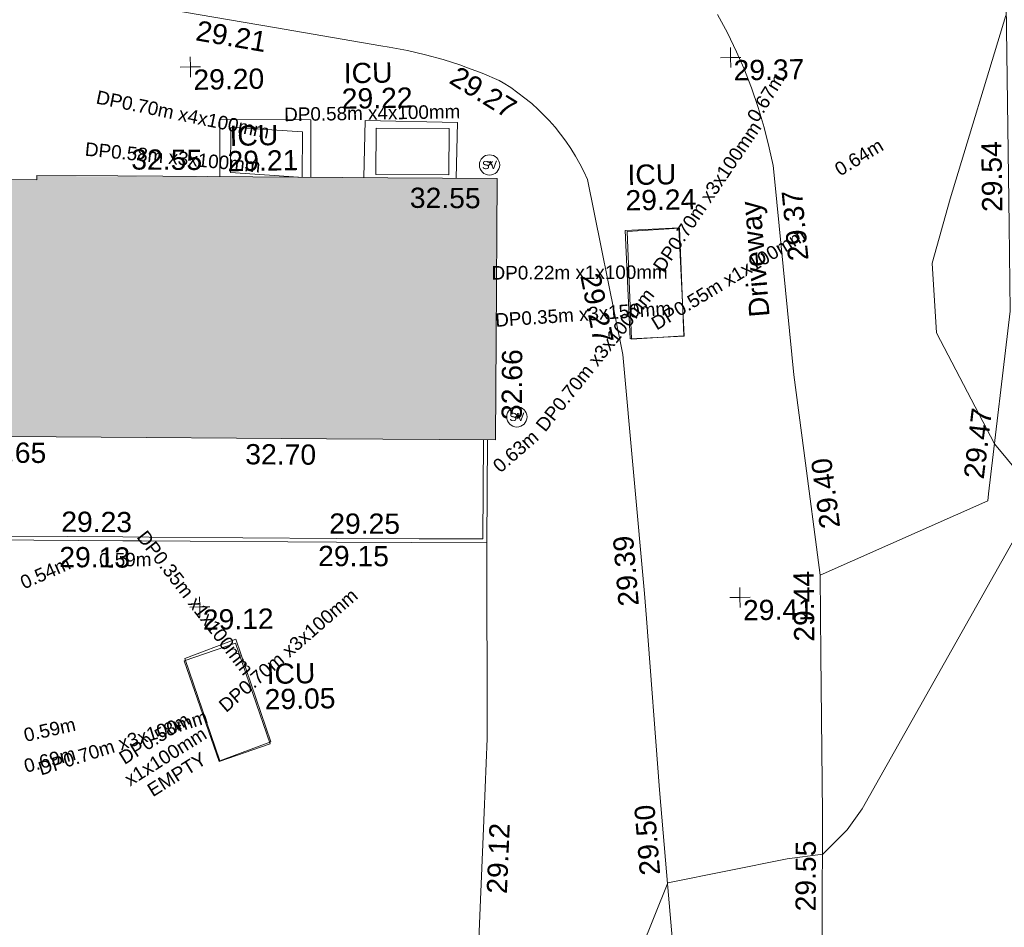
# Model space of a CAD drawing. Header units: millimetres. Extents: x -287732 to 520720, y -88450 to 287754.
# Tile 269 of 383: x 40954 to 59179, y 209450 to 226257. Entities that reach past the tile are written whole.
import ezdxf

# ---------------------------------------------------------------- set-up
doc = ezdxf.new("R2010")
doc.units = ezdxf.units.MM
doc.linetypes.add('IMPORT-UG_ELEC_QLB2 _2_', pattern=[2500, 1500, -300.0000000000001, 0, -50, 150, -300.0000000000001, 0, -200])
doc.linetypes.add('IMPORT-UG_ELEC_STREET LIGHTING_QLB2 _2_', pattern=[2700, 1500, -300.0000000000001, 0, -250, 150, -300.0000000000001, 0, -200])
for name, color, linetype, lineweight, true_color in [('00_TOPO_SERV_STOP_VALVE', 7, 'Continuous', 9, 0x666666), ('00_UAV_BUILDING_CANOPY', 7, 'Continuous', 9, 0xff7fff), ('00_UAV_FENCE', 7, 'Continuous', 9, 0x264c2f), ('00_UAV_KERB_BOTTOM', 1, 'Continuous', 9, 0xff0000), ('00_UAV_KERB_TOP', 7, 'Continuous', 9, 0xa500a5), ('00_UAV_LEVEL_SPOT', 7, 'Continuous', 9, 0x666666), ('00_UAV_SERV_IC', 5, 'Continuous', 9, 0x0000ff), ('01_DTM_CONTOUR_MNR', 7, 'Continuous', 9, 0xa5a552), ('12333-PUM-2D-U-0001-C01 - Rev2_REVIT IMPORT_dwg', 7, 'Continuous', 9, 0x767676), ('A_RHA_Line', 7, 'Continuous', 9, 0x00a600), ('PUM-ELECTRIC-MH', 1, 'Continuous', 9, 0xff0000), ('PUM-ELECTRIC-QLB2', 1, 'IMPORT-UG_ELEC_QLB2 _2_', 9, 0xff0000)]:
    doc.layers.add(name, color=color, linetype=linetype, lineweight=lineweight, true_color=true_color)
for name, color, linetype, lineweight in [('00_UAV_DRIVE_WAY', 7, 'Continuous', 9), ('A_RHA_Detail', 7, 'Continuous', 9), ('GEN-TEXT', 7, 'Continuous', 9)]:
    doc.layers.add(name, color=color, linetype=linetype, lineweight=lineweight)
doc.styles.add('Arial_1', font='arial.ttf', dxfattribs={"height": 250})
doc.styles.add('Swis721 Lt BT', font='swissl.ttf', dxfattribs={"height": 399.9999999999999})
doc.styles.add('Swis721 Lt BT_2', font='swissl.ttf', dxfattribs={"height": 375})

# ---------------------------------------------------------------- blocks, each defined once
blk = doc.blocks.new('12333-PUM-2D-U-0001-C01 - Rev2_REVIT IMPORT_dwg_MSL_Sluice_Valve_SYM-2077246-Site Location Plan Proposed')
at = {"layer": '00_TOPO_SERV_STOP_VALVE', "color": 254, "true_color": 0xcccccc}
blk.add_circle((0, 0), 500.0000000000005, dxfattribs=at)
at = {"layer": '00_TOPO_SERV_STOP_VALVE', "insert": (0, 198.9876086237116), "char_height": 399.9999999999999, "width": 785.1100955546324, "attachment_point": 2, "line_spacing_factor": 1.005061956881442, "style": 'Swis721 Lt BT'}
blk.add_mtext('SV', dxfattribs=at)
blk = doc.blocks.new('12333-PUM-2D-U-0001-C01 - Rev2_REVIT IMPORT_dwg_UAV-2077255-Site Location Plan Proposed')
at = {"layer": '00_UAV_LEVEL_SPOT', "color": 254, "true_color": 0xcccccc, "flags": 128}
for points in [[(500.0000000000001, 0), (0, 0), (0, 500.0000000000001)], [(0, -500.0000000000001), (0, 0), (-500.0000000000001, 0)]]:
    blk.add_lwpolyline(points, dxfattribs=at)
blk = doc.blocks.new('12333-PUM-2D-U-0001-C01 - Rev2_REVIT IMPORT_dwg_MGS62954_T2_Galway_ITM_3d_Rev1-2077680-Site Location Plan Proposed')
at = {"layer": '00_UAV_DRIVE_WAY', "color": 254, "true_color": 0xcccccc, "flags": 128}
for points in [[(533959773.4454509, 725780801.78975), (533959950.872301, 725780456.8615865), (533960113.6994253, 725780104.8061182), (533960241.4415001, 725779797.8055001), (533960376.4153413, 725779434.1603608), (533960496.0429099, 725779065.1820824), (533960600.1143377, 725778691.5179778), (533960688.4470487, 725778313.8235812), (533960751.4414999, 725777987.8054999), (533960776.326701, 725777681.7805288), (533961067.4415001, 725774101.8055001), (533961227.3767204, 725772702.8492581), (533961491.9815001, 725770388.3465)], [(533958710.9815, 725762585.3464999), (533958572.1762393, 725764655.6803505), (533958450.9815, 725766463.3464999), (533958263.9353285, 725769644.005468), (533958236.9815001, 725770102.3465002), (533957907.9815001, 725774538.3465), (533957891.4944401, 725774628.1267971), (533957311.4415, 725777786.8055), (533957246.3388451, 725777936.4280205), (533957175.0277551, 725778083.1930803), (533957097.6333345, 725778226.8432037), (533957014.2913591, 725778367.1263796), (533956925.1480389, 725778503.7965037), (533956830.3597618, 725778636.6138101), (533956730.0928186, 725778765.345292), (533956624.5231116, 725778889.7651107), (533956539.4415, 725778982.8054999), (533956424.9327384, 725779099.0509206), (533956305.6565673, 725779210.3992449), (533956282.4023709, 725779230.3524779), (533956181.8222377, 725779316.6551303), (533956053.6469973, 725779417.6321675), (533955921.355709, 725779513.1532091), (533955785.1804564, 725779603.0506779), (533955712.4414999, 725779647.8055), (533955400.0552436, 725779788.100402), (533955082.0680622, 725779915.1908628), (533955007.4415, 725779942.8054999), (533954683.3203305, 725780053.319301), (533954354.8556328, 725780150.1633766), (533954022.6236452, 725780233.1678298), (533953687.2072158, 725780302.187042), (533953534.4415, 725780328.8055), (533951567.1962237, 725780704.8217838), (533948501.4414999, 725781290.8055001)], [(533955330.7525, 725771096.3405), (533955276.7525, 725767471.3405001), (533955195.3712907, 725766100.7662112), (533954899.1599913, 725761112.1503652), (533954822.7525, 725759825.3405), (533954589.3468003, 725756125.8921217), (533954274.8053633, 725751140.4534205), (533954261.3237748, 725750926.7720876)]]:
    blk.add_lwpolyline(points, dxfattribs=at)
at = {"layer": '00_UAV_FENCE', "color": 254, "true_color": 0xcccccc, "flags": 128}
blk.add_lwpolyline([(533961436.1583527, 725758918.7373912), (533961376.9815001, 725761990.3465), (533961415.5717602, 725763910.6943082), (533961456.9815, 725765971.3465002), (533961480.2545977, 725768908.4114053), (533961491.9815001, 725770388.3465), (533964616.9815001, 725771712.3465002), (533964633.9288292, 725771836.8045583), (533965093.9815001, 725775215.3465), (533965100.0827521, 725776804.1577191), (533965119.2815684, 725781803.6716927), (533965120.9815001, 725782246.3465), (533968587.026, 725782528.196), (533969656.4344518, 725782668.1935312), (533970321.026, 725782755.1960002), (533974646.1398069, 725782947.6988025), (533976949.0260001, 725783050.1960001), (533979643.0997415, 725783065.0995982), (533982372.0260001, 725783080.1960002), (533984640.4154796, 725783127.7276098), (533987383.0260001, 725783185.1960001)], dxfattribs=at)
at = {"layer": '00_UAV_KERB_BOTTOM', "color": 254, "true_color": 0xcccccc, "flags": 128}
blk.add_lwpolyline([(533925973.4891821, 725773743.3761859), (533925950.474, 725771746.5789999), (533928951.995609, 725771664.1906244), (533929666.474, 725771644.5790001), (533933741.4739999, 725771581.579), (533933951.1305997, 725771577.0381701), (533936973.474, 725771511.579), (533938948.5476524, 725771464.7056233), (533940681.474, 725771423.579), (533943946.6291924, 725771360.5039533), (533944472.7525, 725771350.3405001), (533948593.7525001, 725771251.3405), (533948943.2946522, 725771242.590899), (533952548.7525, 725771152.3405002), (533953941.8408006, 725771124.298464), (533955330.7525, 725771096.3405), (533955376.4724351, 725773001.0502455)], dxfattribs=at)
at = {"layer": '00_UAV_KERB_TOP', "color": 254, "true_color": 0xcccccc, "flags": 128}
blk.add_lwpolyline([(533926043.4743261, 725773741.6838821), (533926021.2633807, 725771814.662277), (533929092.5538893, 725771730.3588239), (533929667.9754422, 725771714.5641525), (533933742.7729188, 725771651.5672835), (533934091.6925493, 725771644.0102371), (533936975.0622712, 725771581.5610167), (533939089.0618308, 725771531.3905848), (533940682.9804007, 725771493.5629597), (533944087.2160826, 725771427.8012081), (533944474.2690719, 725771420.3242633), (533948595.4689052, 725771321.3194625), (533949083.8657769, 725771309.0941048), (533952550.3327277, 725771222.3228714), (533954082.4073104, 725771191.4831241), (533955262.4459352, 725771167.729651), (533955306.4928899, 725773002.742414)], dxfattribs=at)
at = {"layer": '00_UAV_SERV_IC', "color": 254, "true_color": 0xcccccc, "flags": 128}
for points in [[(533950507.6651013, 725777959.9067687), (533950529.6204351, 725779016.2719756), (533952213.6204351, 725778981.2719756), (533952191.5462639, 725777919.1890008)], [(533953176.9961632, 725777895.3599321), (533953220.4415001, 725778954.8055), (533954927.4415001, 725778884.8055001), (533954885.1728664, 725777854.0546764)]]:
    blk.add_lwpolyline(points, dxfattribs=at)
for points in [[(533958053.7525, 725774825.3405001), (533957990.7525001, 725776833.3405001), (533958989.2616755, 725776864.6682281), (533959052.2616753, 725774856.668228)], [(533950307.7525, 725767131.3405), (533949695.7525, 725769004.3405), (533950648.6370277, 725769315.6941204), (533951260.6370278, 725767442.6941203)]]:
    blk.add_lwpolyline(points, close=True, dxfattribs=at)
at = {"layer": '01_DTM_CONTOUR_MNR', "color": 254, "true_color": 0xcccccc, "flags": 128}
for points in [[(533958056.4941707, 725763519.7692266), (533958570.0000001, 725764740), (533960790.510334, 725765147.136338), (533961450.0000001, 725765220.0000002), (533961907.2168579, 725765663.8897336), (533962193.6943605, 725766049.054235), (533965196.9243012, 725771161.356302)], [(533965434.3381281, 725771919.8657246), (533964760.0000001, 725772760), (533963722.7737356, 725774839.0812399), (533963666.5736473, 725776128.50023), (533964017.9697891, 725777315.6981568), (533965110.0000001, 725780690.0000001)]]:
    blk.add_lwpolyline(points, dxfattribs=at)
at = {"xscale": 0.375, "yscale": 0.375, "zscale": 0.375}
for name, p in [('12333-PUM-2D-U-0001-C01 - Rev2_REVIT IMPORT_dwg_UAV-2077255-Site Location Plan Proposed', (533950000.0000001, 725780000)), ('12333-PUM-2D-U-0001-C01 - Rev2_REVIT IMPORT_dwg_UAV-2077255-Site Location Plan Proposed', (533960000.0000001, 725780000)), ('12333-PUM-2D-U-0001-C01 - Rev2_REVIT IMPORT_dwg_MSL_Sluice_Valve_SYM-2077246-Site Location Plan Proposed', (533955505.4415, 725778088.8055)), ('12333-PUM-2D-U-0001-C01 - Rev2_REVIT IMPORT_dwg_MSL_Sluice_Valve_SYM-2077246-Site Location Plan Proposed', (533955929.4415, 725773415.8055001)), ('12333-PUM-2D-U-0001-C01 - Rev2_REVIT IMPORT_dwg_UAV-2077255-Site Location Plan Proposed', (533950000.0000001, 725770000.0000001)), ('12333-PUM-2D-U-0001-C01 - Rev2_REVIT IMPORT_dwg_UAV-2077255-Site Location Plan Proposed', (533960000.0000001, 725770000.0000001))]:
    blk.add_blockref(name, p, dxfattribs=at)
at = {"layer": '00_UAV_BUILDING_CANOPY', "color": 251, "true_color": 0x666666, "char_height": 375, "width": 1495.902363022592, "attachment_point": 1, "line_spacing_factor": 1.005061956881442, "style": 'Swis721 Lt BT_2'}
for s, insert, rotation in [('32.55', (533948881.8186161, 725778494.5955763), 358.6148062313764), ('32.55', (533954023.8016968, 725777695.5731893), 358.6148062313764), ('32.66', (533955644.9108062, 725773363.9697345), 88.61480622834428), ('32.65', (533945902.598413, 725773120.701304), 358.6148062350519), ('32.70', (533950896.081432, 725773000.4636874), 358.6148062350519)]:
    blk.add_mtext(s, dxfattribs=dict(at, insert=insert, rotation=rotation))
at = {"layer": '00_UAV_DRIVE_WAY', "color": 251, "true_color": 0x666666, "char_height": 375, "attachment_point": 1, "line_spacing_factor": 1.005061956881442, "style": 'Swis721 Lt BT_2'}
for s, insert, width, rotation in [('29.21', (533950160.1935015, 725780862.8881948), 1495.902363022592, 349.1790884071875), ('29.27', (533954964.5804455, 725779947.1242582), 1495.902363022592, 327.29520283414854), ('Driveway', (533960265.8072515, 725775172.3669817), 2436.183848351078, 93.61791384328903), ('29.37', (533961006.1285889, 725776199.3475611), 1495.902363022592, 94.6489233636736), ('29.27', (533957514.1540573, 725776080.032664), 1495.902363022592, 280.4057366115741), ('29.40', (533961505.6257358, 725771227.7078593), 1495.902363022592, 96.52200534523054), ('29.39', (533957753.077503, 725769860.2845627), 1495.902363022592, 93.83931357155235), ('29.50', (533958061.3322524, 725764871.9921294), 1495.902363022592, 93.83564778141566), ('29.12', (533955215.5572154, 725764603.5564901), 1495.902363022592, 86.60191235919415)]:
    blk.add_mtext(s, dxfattribs=dict(at, insert=insert, width=width, rotation=rotation))
at = {"layer": '00_UAV_FENCE', "color": 251, "true_color": 0x666666, "char_height": 375, "width": 1495.902363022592, "attachment_point": 1, "line_spacing_factor": 1.005061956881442, "style": 'Swis721 Lt BT_2'}
for s, insert, rotation in [('29.54', (533964605.8168227, 725777056.0576112), 89.77997746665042), ('29.47', (533964176.9585823, 725772151.3368431), 82.24578263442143), ('29.44', (533960987.021457, 725769162.3275988), 89.54600173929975), ('29.55', (533960925.4649649, 725764170.5936997), 88.84877028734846)]:
    blk.add_mtext(s, dxfattribs=dict(at, insert=insert, rotation=rotation))
at = {"layer": '00_UAV_KERB_BOTTOM', "color": 251, "true_color": 0x666666, "char_height": 375, "width": 1495.902363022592, "attachment_point": 1, "line_spacing_factor": 1.005061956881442, "style": 'Swis721 Lt BT_2'}
for s, insert, rotation in [('29.13', (533947419.9661061, 725771156.8460398), 358.5660940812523), ('29.15', (533952209.7684779, 725771092.5371661), 358.8468258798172)]:
    blk.add_mtext(s, dxfattribs=dict(at, insert=insert, rotation=rotation))
at = {"layer": '00_UAV_KERB_TOP', "color": 251, "true_color": 0x666666, "char_height": 375, "width": 1495.902363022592, "attachment_point": 1, "line_spacing_factor": 1.005061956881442, "style": 'Swis721 Lt BT_2'}
for s, insert, rotation in [('29.23', (533947468.144823, 725771811.4649945), 358.56609408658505), ('29.25', (533952426.2126679, 725771689.2137547), 358.8468258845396)]:
    blk.add_mtext(s, dxfattribs=dict(at, insert=insert, rotation=rotation))
at = {"layer": '00_UAV_LEVEL_SPOT', "char_height": 375, "width": 1495.902363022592, "attachment_point": 1, "line_spacing_factor": 1.005061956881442, "style": 'Swis721 Lt BT_2'}
for s, insert in [('29.20', (533950051.8765643, 725779949.1441548)), ('29.37', (533960051.8765643, 725779949.1441548)), ('29.12', (533950051.8765643, 725769949.1441547)), ('29.41', (533960051.8765643, 725769949.1441547))]:
    blk.add_mtext(s, dxfattribs=dict(at, insert=insert))
at = {"layer": '00_UAV_SERV_IC', "color": 251, "true_color": 0x666666, "char_height": 375, "attachment_point": 1, "line_spacing_factor": 1.005061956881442, "style": 'Swis721 Lt BT_2'}
for s, insert, width in [('ICU', (533952836.0977921, 725780021.0203906), 1021.012723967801), ('29.22', (533952791.2696416, 725779550.6413897), 1495.902363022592), ('ICU', (533950701.9553193, 725778900.3501855), 1021.012723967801), ('29.21', (533950657.1271687, 725778429.9711846), 1495.902363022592), ('ICU', (533958054.1215312, 725778047.0195984), 1021.012723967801), ('29.24', (533958009.2933807, 725777576.6405976), 1495.902363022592), ('ICU', (533951214.679415, 725768925.8734722), 1021.012723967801), ('29.05', (533951169.8512645, 725768455.4944713), 1495.902363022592)]:
    blk.add_mtext(s, dxfattribs=dict(at, insert=insert, width=width))
blk = doc.blocks.new('12333-PUM-2D-U-0001-C01 - Rev2_REVIT IMPORT_dwg-1620468-Site Location Plan Proposed')
at = {"layer": 'GEN-TEXT', "color": 253, "true_color": 0xaaaaaa}
for p, q in [((314407.9948138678, 162225.2884822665), (314478.7054919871, 162295.9991603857)), ((314478.7054919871, 162225.2884822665), (314407.9948138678, 162295.9991603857)), ((314817.9948137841, 157553.288482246), (314888.7054919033, 157623.9991603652)), ((314888.7054919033, 157553.288482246), (314817.9948137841, 157623.9991603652)), ((308462.9948138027, 151892.2884822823), (308533.7054919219, 151962.9991604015)), ((308533.7054919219, 151892.2884822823), (308462.9948138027, 151962.9991604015))]:
    blk.add_line(p, q, dxfattribs=at)
at = {"layer": 'PUM-ELECTRIC-MH', "color": 21, "true_color": 0xffaaaa, "flags": 128}
blk.add_lwpolyline([(310952.4652899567, 162068.6880108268), (310976.3501528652, 162907.6438213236), (309652.3501528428, 163020.6438213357), (309628.350152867, 162177.6438212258), (310886.186947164, 162070.290681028)], dxfattribs=at)
for points in [[(312337.3501528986, 162949.6438213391), (312320.3501529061, 162091.6438213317), (313671.3501529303, 162063.6438212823), (313688.3501528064, 162921.6438211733)], [(316953.3501529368, 160956.6438213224), (317923.3501529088, 161001.6438213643), (317967.3501529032, 159009.6438212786), (316997.3501529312, 158964.6438211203)], [(308629.3501529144, 153197.6438213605), (309578.3501529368, 153533.6438213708), (310189.3501528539, 151625.6438213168), (309240.3501528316, 151289.6438211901)]]:
    blk.add_lwpolyline(points, close=True, dxfattribs=at)
blk.add_blockref('12333-PUM-2D-U-0001-C01 - Rev2_REVIT IMPORT_dwg_MGS62954_T2_Galway_ITM_3d_Rev1-2077680-Site Location Plan Proposed', (-533641079.6498471, -725615854.3561786))
at = {"layer": 'PUM-ELECTRIC-QLB2', "char_height": 250, "attachment_point": 2, "line_spacing_factor": 0.9417779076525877, "style": 'Arial_1'}
for s, insert, width, rotation in [('DP0.70m x4x100mm', (308793.3653233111, 163391.2026390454), 3893.2779916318, 347.4024949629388), ('0.67m', (319451.4190046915, 163460.7247262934), 1160.025439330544, 57.207749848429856), ('DP0.58m x3x100mm', (308579.2641726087, 162600.8235912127), 3893.2779916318, 353.44058464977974), ('DP0.70m x3x100mm', (318338.5165977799, 161650.3898971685), 3893.2779916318, 54.86470334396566), ('0.64m', (321201.2778880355, 162366.5570157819), 1160.025439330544, 30.273952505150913), ('DP0.55m x1x100mm', (318747.3221039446, 160151.1113930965), 3893.2779916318, 30.273952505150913), ('DP0.22m x1x100mm', (316059.5286296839, 160341.3791258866), 3893.2779916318, 359.2884217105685), ('DP0.70m x3x100mm', (316216.5485582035, 158672.2790329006), 3893.2779916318, 50.34326986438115), ('DP0.35m x3x150mm', (316102.5630368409, 159566.7095255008), 3893.2779916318, 2.91714674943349), ('0.63m', (314734.7151813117, 157021.849229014), 1160.025439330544, 39.982271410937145), ('DP0.35m x1x100mm', (308938.1116389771, 154298.5791168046), 3893.2779916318, 306.69539938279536), ('0.59m', (307557.2330984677, 155170.3288057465), 1160.025439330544, 359.4849065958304), ('0.54m', (306022.9590895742, 154943.3465218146), 1160.025439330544, 22.86858017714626), ('DP0.70m x3x100mm', (310461.3730624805, 153409.8236195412), 3893.2779916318, 39.982271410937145), ('0.59m', (306076.35233955, 152044.1212514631), 1160.025439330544, 11.69111938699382), ('DP0.70m x3x100mm', (307417.3461985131, 151776.3739532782), 3893.2779916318, 16.50687851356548), ('DP0.58m\\Px1x100mm\\PEMPTY', (307969.4301308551, 151831.548044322), 2038.461589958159, 31.07682953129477), ('0.69m', (306063.11866181, 151486.8500490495), 1160.025439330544, 13.767881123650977)]:
    blk.add_mtext(s, dxfattribs=dict(at, insert=insert, width=width, rotation=rotation))
at = {"layer": 'PUM-ELECTRIC-QLB2', "insert": (312271.0138352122, 163360.3901765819), "char_height": 250, "width": 3893.2779916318, "attachment_point": 2, "line_spacing_factor": 0.9417779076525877, "style": 'Arial_1'}
blk.add_mtext('DP0.58m x4x100mm', dxfattribs=at)

msp = doc.modelspace()

# ---------------------------------------------------------------- hatches: boundary and pattern name
at = {"layer": 'A_RHA_Detail', "true_color": 0xc0c0c0}
h = msp.add_hatch(color=9, dxfattribs=at)
h.paths.add_polyline_path([(-80880.60083809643, -68502.79057078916), (-80400.865924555, -68483.41509113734), (-80400.865924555, -62984.64684185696), (-24474.85765177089, -63009.32043784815), (-24456.14471271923, -50840.30023858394), (-36622.55041039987, -50831.65104353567), (-36622.55041039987, -44228.57792613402), (-50959.0526582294, -44218.38599194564), (-50959.0526582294, -42573.78171514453), (-54563.9325804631, -42571.21897729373), (-54565.69773352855, -45054.17447474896), (-92408.82109321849, -45027.27149621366), (-92411.78875845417, -49201.74309222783), (-100061.9988811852, -49201.74309222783), (-100052.2214449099, -64852.82557838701), (-86120.90825229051, -64852.82557838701), (-86092.1662649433, -62957.90041523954), (-84861.10047608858, -62957.90041523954), (-84854.79052929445, -68240.109737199), (-80870.60226892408, -68240.10973722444)])
h.paths.add_polyline_path([(-137238.9269902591, -68461.9384092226), (-132719.7426408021, -68433.0633692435), (-132847.0731201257, -62850.04282283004), (-130454.6837966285, -62916.63108078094), (-130498.2830220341, -61355.85393642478), (-117581.136331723, -61423.42893438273), (-117492.3908565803, -49183.91309190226), (-125136.5200282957, -49178.47881952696), (-125133.572703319, -45032.61887136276), (-163007.1824077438, -45005.6942194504), (-163007.1824076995, -44090.2963411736), (-163123.8521269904, -44090.21339942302), (-163122.6389897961, -42383.75184302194), (-166563.8543419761, -42383.75184298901), (-166565.034908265, -44044.39824208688), (-193158.4656786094, -44025.49275805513), (-193195.152889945, -62863.65652504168), (-137269.7106414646, -62916.63108078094), (-137254.3708868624, -65679.90523788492)])
h.paths.add_polyline_path([(120310.9497607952, -32334.28230164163), (120312.4652266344, -31610.73011961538), (133451.2244789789, -31638.24899384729), (133469.2230092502, -19717.98315780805), (121295.7536929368, -19692.48606430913), (121319.8434528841, -8190.941560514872), (112277.0825930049, -8172.001674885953), (112263.1770823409, -14811.1234547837), (78285.85310969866, -14739.95861438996), (78292.82277619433, -8167.077575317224), (75241.99098605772, -8160.673431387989), (69355.76844233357, -8152.931592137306), (69353.6659720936, -9156.74635762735), (68372.60878945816, -9154.691552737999), (68372.60878945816, -13705.52853215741), (69333.7233474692, -13707.54156770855), (69325.07112547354, -16249.53369228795), (66623.4489111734, -16249.53369228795), (66619.79243935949, -17995.29925530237), (65989.07757494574, -17995.2992552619), (65985.44262772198, -19730.78799483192), (57152.23993377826, -19712.28702421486), (57127.42535098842, -31559.89463417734), (70277.87165424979, -31587.43801817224), (70277.87165431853, -32271.7414715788), (78263.96947909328, -32285.12944888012), (78266.62661740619, -31019.79372153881), (112335.8856506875, -31091.15111860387), (112335.8856506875, -32317.57330553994), (119781.4233959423, -32333.17321913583)])
h.paths.add_polyline_path([(7503.717409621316, -1791.439263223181), (15482.43097392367, -674.0213231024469), (15484.0826588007, 148.1327206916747), (56188.28042539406, 205.5276654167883), (56155.84326007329, 14338.3166313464), (18016.62665935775, 14236.48149539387), (17967.9025208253, 34313.18372071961), (21727.10644863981, 34324.0692624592), (21708.90974962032, 40608.10218321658), (18009.66447159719, 40608.10218321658), (17995.54603706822, 45483.75063442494), (9770.084204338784, 45420.6329473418), (3966.213879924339, 45446.76585222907), (3984.771235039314, 14176.56786832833), (1023.062455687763, 14176.56786837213), (-276.5134647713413, 14190.52623461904), (-231.6790044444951, 5968.135265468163), (-226.4491536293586, 193.7444677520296), (553.0869992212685, 183.4716499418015), (7477.609307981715, 143.2867586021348), (7488.638446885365, -674.0213231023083)])
h.paths.add_polyline_path([(77755.59663317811, 53.47451145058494), (77729.51881611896, 1699.844979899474), (94464.47132486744, 1659.976083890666), (94606.37913471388, 17991.390236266), (88810.4190114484, 18015.03260816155), (88799.89418497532, 14436.74271609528), (69413.88950349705, 14457.8773889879), (69377.35724448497, 99.62816357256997), (75241.99098605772, 67.32134432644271)])
h.paths.add_polyline_path([(61252.12079701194, 46453.95617366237), (105774.7348988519, 46472.68783506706), (105768.2642198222, 61852.61234306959), (92285.13876309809, 61852.61234306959), (92308.59670399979, 65784.30757140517), (96107.4668000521, 65767.60445243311), (96059.68081117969, 75209.20847378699), (101084.8427276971, 75071.88872764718), (104988.0046543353, 74765.36560406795), (108403.6894220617, 74363.8408943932), (112009.2703903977, 73787.25420861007), (115645.3524815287, 73049.69667206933), (116890.8108051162, 72761.69136252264), (120208.9929833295, 71893.18353872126), (120865.241739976, 71703.68484519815), (124135.6329506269, 70669.67317906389), (127435.6253142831, 69480.50055823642), (127820.4368670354, 69394.93141813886), (128274.3081769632, 69331.69585753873), (128731.8791144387, 69306.66104516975), (129189.9401488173, 69320.00258290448), (129645.2782985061, 69371.62688826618), (130094.6997111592, 69461.17185603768), (130535.0520071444, 69588.00939074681), (130963.246434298, 69751.24981927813), (131376.2795165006, 69949.74812590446), (131771.2541232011, 70182.11198903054), (132162.5575600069, 70460.5404660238), (132496.0921583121, 70741.69081113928), (132820.871367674, 71064.98072578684), (133117.4593294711, 71414.31364272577), (133383.77568926, 71787.23923950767), (133616.5473239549, 72178.5372844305), (133817.1647262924, 72590.54524898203), (133982.6025969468, 73017.89547513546), (134111.7005086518, 73457.59040801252), (134203.5529320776, 73906.54590458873), (134257.5155883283, 74361.61286216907), (134272.5462649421, 74819.5993153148), (134250.5259875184, 75277.29281745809), (134189.6227572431, 75731.48297747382), (134090.9274700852, 76178.98397757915), (133955.1324028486, 76616.65691993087), (133783.1900598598, 77041.43184345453), (133576.3064937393, 77450.32925647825), (133335.932843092, 77840.48103920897), (133063.7551572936, 78209.15055532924), (132761.6825665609, 78553.75185442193), (132431.8338935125, 78871.8678050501), (132076.5227905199, 79161.26705197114), (131698.2415080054, 79419.91966861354), (131299.6434187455, 79646.01139197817), (131093.5942456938, 79746.34209763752), (132146.0467355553, 83110.22226145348), (122787.7632953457, 86282.54285518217), (121604.3555412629, 82800.3591886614), (117095.9864227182, 83870.84033785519), (116841.9598400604, 83526.35449572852), (116120.5435466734, 91221.93611972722), (110237.7341284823, 91274.27491021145), (110194.3680786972, 90435.39030214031), (104988.0046543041, 90486.49901390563), (104973.2761846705, 94309.82427956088), (103746.1314668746, 94309.8242795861), (103839.9937121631, 122852.1474271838), (96365.09202306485, 122931.9599470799), (96350.3400238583, 123952.4168585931), (104555.5505249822, 123902.1925226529), (104607.3234458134, 120248.5396156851), (125502.5015002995, 120134.1933400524), (125662.0200253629, 137657.3796882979), (114479.5865733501, 137699.2256881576), (114382.306264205, 129149.9458158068), (104644.159003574, 129187.9975073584), (104577.9931702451, 126217.3903144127), (101184.4926406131, 126159.1566967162), (101264.6166812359, 135959.2655565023), (89967.23178808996, 135988.8856164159), (89927.63362986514, 125823.6463181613), (93630.53562302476, 125840.7948842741), (93580.65688892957, 122931.9599470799), (88697.38835376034, 122904.7310126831), (88679.3898954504, 95739.09143775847), (86378.25848996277, 95739.09143775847), (86378.18187189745, 96178.1008337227), (83279.50743284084, 96200.92083327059), (83273.62493422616, 95735.74732133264), (70169.67509619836, 95733.22421950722), (70166.26842742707, 96272.07409347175), (66674.99731294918, 96257.14073655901), (66654.74538556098, 95755.71092136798), (65784.77231079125, 95755.71092136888), (65887.65094984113, 117470.630565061), (53473.3427162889, 117487.9046429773), (53434.44066309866, 98570.46349063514), (40649.41626916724, 98570.46349063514), (40610.16711559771, 94406.01479078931), (38853.82372868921, 94410.36303440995), (38848.65589191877, 89463.65332729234), (40612.46601912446, 89518.45976927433), (40665.38257362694, 86257.73741128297), (38372.19584460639, 86305.72309285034), (38369.79374539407, 76901.0507917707), (50937.9512507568, 76944.40198294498), (50922.88567286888, 74598.78180889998), (56484.9061132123, 74588.85093771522), (56484.9061132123, 75194.85181995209), (92465.4037153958, 75233.0258166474), (92645.92783662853, 71766.64845094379), (89810.55521366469, 69362.83965827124), (85313.16173974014, 69360.94750420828), (85313.16173974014, 66907.4050808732), (75210.14498263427, 66903.15451589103), (75210.14498263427, 63815.70944550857), (70819.40014309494, 63815.70999200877), (70819.21601505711, 64253.35708059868), (69456.83415683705, 64253.35708059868), (69455.7195737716, 66901.99623166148), (61303.32856759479, 66898.5668068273), (61304.56054988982, 63970.32021231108), (70500.41048208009, 63970.32021219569), (70500.4088543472, 61852.59006207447), (61245.6438848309, 61848.69637488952), (61252.03558504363, 46656.49344428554)])
h.paths.add_polyline_path([(-17153.16561239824, 48569.32684293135), (-17153.16561224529, 60770.38083685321), (-29362.88357759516, 60774.70428694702), (-29362.88357759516, 67399.20394580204), (-43507.24466814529, 67405.01911303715), (-43488.5313307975, 69093.07334175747), (-45766.41866231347, 69109.32868388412), (-45794.3462003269, 67405.01911303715), (-47272.11273194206, 67404.2124544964), (-47272.44887633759, 66454.91798908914), (-86004.56386332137, 66468.63299519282), (-86006.66970787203, 60521.58362721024), (-92662.87722510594, 60521.58362721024), (-92665.2138765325, 50184.35611932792), (-79752.0168396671, 50179.78309939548), (-79752.016597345, 48591.4932381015), (-17157.7163123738, 48569.32845417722)])
h.paths.add_polyline_path([(-201056.4185878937, 48628.75479108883), (-138377.9751621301, 48634.64535779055), (-138377.9751621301, 50133.28201003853), (-125467.710581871, 50134.49626164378), (-125468.6909603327, 60566.1903686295), (-132186.8595614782, 60565.86652591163), (-132187.4203588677, 66533.0197876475), (-170643.3098734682, 66805.61809689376), (-170643.3098732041, 67738.78475848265), (-200340.0100486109, 67488.93693764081), (-200348.7171487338, 60827.78025104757), (-201057.5650552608, 60827.71357558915), (-201056.6510294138, 51102.04313372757)])
h.paths.add_polyline_path([(-240051.5126725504, 54769.19491160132), (-239444.490259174, 54811.10754483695), (-239186.5396223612, 54841.92927608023), (-238764.8191577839, 54940.98166103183), (-238382.4735933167, 55122.46891388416), (-237990.3402229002, 55354.87497234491), (-237269.2031023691, 55936.21515020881), (-237032.4836384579, 56225.56611516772), (-236793.0039602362, 56569.31473944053), (-236554.5880578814, 57004.26389721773), (-236432.7219585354, 57267.46508908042), (-236300.081527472, 57753.26238983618), (-236250.7285154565, 58017.17885684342), (-236235.6490609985, 58516.21786804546), (-236233.2538429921, 58987.85640053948), (-236213.7029795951, 59823.48083769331), (-236363.8287855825, 59820.86038205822), (-236634.0279869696, 60698.06075827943), (-236391.9547756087, 61432.19726339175), (-236225.4740089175, 61435.10319600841), (-236201.6036569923, 62637.68779596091), (-232563.5271750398, 62639.28734435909), (-232563.5271750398, 63049.03842404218), (-232732.1945866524, 63049.15302218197), (-232860.1521277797, 63457.95890274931), (-232731.606808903, 63914.24862697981), (-232560.8209656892, 63914.24862697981), (-232515.1276847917, 70598.00033009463), (-240628.6947849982, 70598.85496273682), (-240629.7923196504, 72350.98321577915), (-246412.6011212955, 72347.36085933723), (-246412.6011212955, 70616.45923936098), (-254449.5805725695, 70618.60952619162), (-254454.637144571, 70754.06491720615), (-254469.7140363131, 73191.66276250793), (-263883.2532625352, 73267.83063688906), (-263902.4181505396, 68260.74348553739), (-263714.8217520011, 68259.82096572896), (-263552.9672900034, 67819.65434396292), (-263719.0883117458, 67392.2068408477), (-263913.6298699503, 67392.20684284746), (-263956.7001913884, 58633.76423459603), (-260181.1963171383, 58611.22607638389), (-260192.3146983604, 56354.25111579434), (-257184.684388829, 56339.46086021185), (-257213.4419957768, 57092.93866021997), (-257338.5163846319, 57093.27331223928), (-257471.0109294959, 57531.74572308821), (-257338.5163845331, 58062.22513696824), (-257203.4956297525, 58064.06881289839), (-257173.5751889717, 58598.54056692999), (-256478.2273617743, 58575.27357994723), (-256478.2273617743, 58788.51859473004), (-256013.0091299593, 58911.92701534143), (-255397.0786664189, 58780.99767617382), (-255397.0786664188, 58595.982422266), (-243809.885361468, 58585.92793201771), (-243805.3570672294, 58352.04527760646), (-243740.939469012, 57884.52572680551), (-243619.0830608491, 57421.84877545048), (-243424.3877545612, 56943.65915412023), (-243247.1437899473, 56608.24157713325), (-243003.0710579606, 56249.99021479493), (-242732.2093200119, 55932.75703082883), (-242371.7230178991, 55603.12658811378), (-242141.255125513, 55424.88676767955), (-241804.9643037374, 55216.88439822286), (-241529.4640827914, 55077.02869055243), (-241100.6275144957, 54917.18295003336), (-240836.2134980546, 54840.82833176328), (-240453.4486195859, 54788.60784130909), (-240218.9578693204, 54777.28227442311)])
h.paths.add_polyline_path([(40276.69022552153, 59895.36417752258), (40328.62676029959, 69196.9439153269), (36588.99968785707, 69217.8245910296), (36619.46637569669, 74674.25962428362), (32264.36460078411, 74687.02318924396), (32233.48293867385, 69156.26826306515), (11916.69390495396, 69269.70959686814), (11966.66200111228, 78218.75165974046), (29087.509017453, 78123.15526808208), (29143.44567205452, 88141.1370047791), (15719.348796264, 88216.09212953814), (15732.60379610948, 90589.9978889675), (4594.294101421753, 90652.19003489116), (4525.129359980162, 78265.12250449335), (10096.76365553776, 78234.01258731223), (10077.43887221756, 74773.03821910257), (4547.641142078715, 74803.91453678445), (4465.579974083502, 60107.1600234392), (19125.89094760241, 60025.30234268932), (19139.86249374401, 62527.53804644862), (31738.59196305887, 62457.19146404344), (31724.55430858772, 59943.11609815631), (38369.79364225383, 59906.01157293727)])
h.paths.add_polyline_path([(-246083.0241259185, 72334.29150213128), (-246083.0594797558, 72334.30275087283), (-246208.2905500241, 72334.29150213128)])
h.paths.add_polyline_path([(-114575.3004830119, 112178.0758695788), (-114575.3246435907, 112178.0758695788), (-114707.2752166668, 115801.5811617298)])
h.paths.add_polyline_path([(-154699.9178765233, 101760.4080976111), (-114382.050333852, 101776.0542914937), (-114382.050333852, 106926.9360164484), (-113755.641395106, 106927.1792101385), (-113757.5507412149, 111847.2721531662), (-114431.6837526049, 111847.2721531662), (-114431.8097758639, 112178.0758695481), (-114575.3004830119, 112178.0758695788), (-114578.9984943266, 121707.2390833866), (-123056.9849702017, 121707.2390833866), (-123068.8201032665, 156452.7036899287), (-119381.2340625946, 156454.1348067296), (-119381.2340625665, 160165.8597952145), (-115501.031452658, 160167.3662801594), (-115503.3750945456, 166206.5793118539), (-132411.7987151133, 166599.6604729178), (-132411.8243278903, 166665.6603411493), (-135275.0124468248, 166664.5490317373), (-135275.0124468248, 166628.1883101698), (-135911.3205076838, 166628.1944502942), (-135911.3479256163, 166352.1604668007), (-152521.1633846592, 166345.7146753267), (-152518.3680955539, 159142.6836790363), (-150699.3133726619, 159117.9265656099), (-150758.5477087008, 122560.691203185), (-151059.2005266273, 122560.691203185), (-151061.0981347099, 121302.4374932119), (-154138.3148337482, 121372.6012653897), (-154138.3148337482, 121865.1834517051), (-154704.3888425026, 121867.2611370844), (-154688.5451973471, 119352.3937021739), (-154745.5933227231, 119352.3715636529), (-154745.5763474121, 118722.1532660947), (-160794.1544526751, 118748.7442832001), (-160794.1544526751, 119410.5425977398), (-163852.1622693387, 119422.408321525), (-163855.0715294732, 118762.2003111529), (-167568.6765459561, 118778.5256058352), (-166634.6619849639, 124395.1277019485), (-166930.050559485, 124500.0918161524), (-167568.6765459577, 124707.6250903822), (-168028.2173235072, 124841.3808647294), (-168630.5006276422, 124991.3056740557), (-169238.2056069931, 125117.4693074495), (-169850.3952285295, 125219.6772876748), (-170466.1255403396, 125297.7720169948), (-171089.11025998, 125351.8553033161), (-171704.4065937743, 125381.1774255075), (-172325.0479971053, 125386.3595015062), (-172782.2248668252, 125374.5832362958), (-173401.7764235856, 125337.4554476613), (-174109.844898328, 125263.4341236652), (-174634.1213722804, 125190.4100126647), (-175245.0145766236, 125080.719099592), (-176047.1958093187, 124895.7675260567), (-176665.4852587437, 124724.7228134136), (-177045.3001228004, 124609.1129151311), (-177631.5127792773, 124405.2077276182), (-176665.4852586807, 118818.5158794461), (-177558.9402083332, 118822.4435768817), (-177662.2853368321, 125263.4341236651), (-176365.3912351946, 126542.9270807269), (-159462.2970490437, 126319.910391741), (-157057.7396790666, 128609.0850976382), (-157060.6673204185, 136153.1661957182), (-158638.8016610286, 137740.2441626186), (-159352.3735831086, 137740.2441626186), (-161634.4140634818, 140201.1078539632), (-168727.9404945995, 140256.8191146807), (-171035.0401161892, 137942.8847305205), (-174184.1459014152, 137942.8847305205), (-176460.1167434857, 140292.2858551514), (-177341.6856934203, 140292.2858551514), (-177341.7113613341, 140358.4281613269), (-183428.5803825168, 140356.0660244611), (-185921.6385985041, 137917.4639994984), (-185921.6385985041, 131757.3091155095), (-186906.8767412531, 131756.9267733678), (-187725.3914540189, 130809.9989183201), (-187724.058890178, 127376.1828148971), (-186481.0281350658, 126304.5577463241), (-186479.4846754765, 122327.2959175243), (-185176.2828158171, 121059.4673825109), (-180304.1129154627, 121059.4673824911), (-180304.1136492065, 118802.0484409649), (-193555.3706955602, 118802.0484409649), (-193555.368699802, 133117.8341649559), (-192593.6442938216, 133118.2073819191), (-192593.6442938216, 134200.8158367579), (-192224.6284783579, 134200.9592041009), (-192225.5653014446, 136615.0101267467), (-192595.0012460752, 136615.0101267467), (-192595.4357332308, 137734.4745165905), (-193589.2709668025, 137734.4746851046), (-193589.2685988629, 147474.570583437), (-193163.2062206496, 147492.8644732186), (-192765.7252967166, 147531.087133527), (-192359.9383250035, 147589.5931622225), (-192199.8207947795, 147616.5827294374), (-191882.7548926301, 147682.9245600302), (-191568.5380070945, 147761.6632019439), (-191257.654638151, 147852.677242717), (-190828.6072909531, 148002.2045655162), (-190647.7999969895, 148070.9514233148), (-190349.7690789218, 148197.8750094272), (-190056.9509284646, 148336.4013817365), (-189769.797051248, 148486.3169427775), (-189405.3590254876, 148698.0567944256), (-189132.906026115, 148873.2749095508), (-188867.542109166, 149059.0543929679), (-188609.6764469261, 149255.1087866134), (-188354.9814055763, 149465.3525772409), (-188079.6339208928, 149713.879248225), (-187884.9836199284, 149901.8220103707), (-187545.928247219, 150265.8040604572), (-187446.29984479, 150378.3960832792), (-187241.3270201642, 150629.2310214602), (-187046.3599558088, 150887.9197697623), (-186861.6992771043, 151154.0634500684), (-186546.1373636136, 151669.829875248), (-186524.4196769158, 151707.0632450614), (-163675.2898318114, 151669.829875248), (-163687.5843045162, 148134.07679455), (-157303.6541541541, 148136.492106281), (-157303.6541541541, 155759.91501608), (-157557.4317586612, 155765.0384228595), (-157555.9168973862, 166678.0466575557), (-187009.2021991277, 166699.7464767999), (-187013.0952111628, 162054.4009359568), (-188707.17754695, 162044.5925187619), (-188705.9961892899, 155021.5333641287), (-188737.9999316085, 154650.5326604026), (-188799.0133969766, 154283.1866125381), (-188857.2045401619, 154035.4341107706), (-188966.1106131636, 153679.3368924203), (-189102.6200311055, 153332.8820747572), (-189265.8911675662, 152998.2056672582), (-189454.9174011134, 152677.371060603), (-189645.2484685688, 152421.3220123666), (-189916.9563410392, 152104.2450531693), (-190212.7041973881, 151809.4634871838), (-190530.6686598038, 151538.7947471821), (-190868.8893671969, 151293.9075915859), (-191225.281078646, 151076.3118324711), (-191597.6465194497, 150887.3490191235), (-192092.8415776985, 150682.5621956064), (-192519.2468154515, 150561.8451365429), (-192903.8930791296, 150482.240889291), (-193187.215491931, 150440.8868273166), (-193594.1866364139, 150407.1257787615), (-193594.5952989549, 151459.9895227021), (-205369.2399268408, 151455.4201247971), (-205354.4523517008, 113350.0822379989), (-207187.1580384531, 113349.3710182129), (-207184.3024929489, 105991.0636522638), (-205312.8748221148, 105991.1901500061), (-205311.2362476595, 101769.6553082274), (-175488.6451201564, 101781.2285901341), (-175488.6451201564, 110889.6985621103), (-154703.4627663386, 110897.5679794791), (-154700.2792295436, 102691.5597281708)])
h.paths.add_polyline_path([(193735.9435693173, 113047.8274774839), (208865.0938716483, 114991.0266430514), (208976.1154123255, 114126.6471160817), (216447.8967332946, 115086.3281915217), (216038.7305308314, 118271.9702413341), (232648.5073383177, 120405.3421626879), (233425.993615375, 114352.0734369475), (240632.2017567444, 115277.6440988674), (239854.8412683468, 121329.9334727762), (256406.8682407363, 123455.8879629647), (257091.7572256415, 118089.1198988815), (264572.2871227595, 119040.8180953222), (261877.8350555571, 138524.7609215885), (259178.7147038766, 138221.6086035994), (259197.3483655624, 137439.0084132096), (254686.1480587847, 136897.0007612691), (255412.6810205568, 131314.8303176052), (240852.7447969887, 129522.4514056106), (239771.0426543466, 137918.8519126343), (240649.5822431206, 138010.1984551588), (240062.3063116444, 142776.6750342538), (239165.7694642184, 142685.0143484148), (237630.9646614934, 151018.3171732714), (266172.8791088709, 154560.7889781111), (271297.1876944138, 142612.4006970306), (276531.7397502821, 144861.098714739), (274941.5029779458, 148527.9037281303), (302074.5307653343, 160134.9084326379), (300215.9323773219, 164320.1841173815), (301528.1613272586, 164907.0997989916), (300405.1237791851, 167477.8916353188), (299016.6944531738, 166945.7181824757), (295626.7488506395, 174518.754428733), (294333.0289184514, 177537.1551681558), (287288.8475947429, 174518.754428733), (289427.6893504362, 169661.0163463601), (272956.7816584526, 162557.1203578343), (271943.2187787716, 164897.4305293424), (267016.3118217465, 162764.0369715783), (268502.3094164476, 159357.0430143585), (265200.4029574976, 157946.4096681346), (226856.416695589, 153146.7821792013), (227510.3041274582, 148852.0205334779), (228280.9873165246, 141179.0007483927), (227302.3544112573, 141050.281300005), (227895.3788235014, 136433.1758633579), (228748.5501749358, 136523.8855003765), (229602.3077302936, 128023.7667641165), (217691.2359889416, 126493.8999679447), (217642.3600127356, 126874.433267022), (215138.5007311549, 126552.8357430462), (215194.9980427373, 126112.965074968), (215015.6132226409, 126089.924757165), (214840.9672575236, 127449.66446064), (192258.7012018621, 124549.1816390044), (193486.3576426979, 114991.0266430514)])
h.paths.add_polyline_path([(-78076.24187439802, 117605.5188722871), (-78076.23951902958, 117610.0871211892), (-78070.318122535, 129485.7330792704), (-74723.15926543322, 129478.385255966), (-74723.15926543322, 125435.7860624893), (-48015.64546086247, 125380.0246061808), (-47996.55031653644, 135872.5822179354), (-61198.15919578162, 135901.5630078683), (-74714.72264144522, 135923.5088764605), (-74723.6287602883, 131865.2975510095), (-78070.318122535, 131872.642169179), (-78062.97909487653, 149549.7689430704), (-58292.26570492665, 149541.5607197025), (-58292.26570491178, 148946.2407608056), (-37707.70924046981, 148937.6946533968), (-37703.30827430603, 159740.0672041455), (-44148.26955755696, 159742.7429641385), (-44148.26955755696, 162961.3319174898), (-49829.95437583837, 162961.3319174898), (-49830.92144130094, 160632.0129326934), (-78494.09026625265, 160643.9130440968), (-78494.09026625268, 161615.1537738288), (-78739.225852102, 161615.2555472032), (-78691.7919454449, 168187.9195488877), (-90844.57645036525, 168126.8149079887), (-90962.52567694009, 152686.7636277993), (-89064.97866809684, 152685.9758215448), (-89079.54115380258, 117610.0871211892), (-78374.80218507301, 117605.6428258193)])
h.paths.add_polyline_path([(69254.82576126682, 129235.9722870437), (69259.97086178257, 136167.789247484), (86068.0992678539, 136131.0235193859), (86008.66431381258, 164703.3084147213), (58789.63167882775, 164723.511581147), (58789.63167882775, 170119.2062865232), (54460.1632489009, 170122.4198087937), (54457.21717773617, 166153.279245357), (47042.2151650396, 166158.7829869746), (47041.10931533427, 164668.9097040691), (39173.27935198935, 164674.7495545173), (39172.83712618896, 164078.9539098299), (17014.87910992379, 164095.4005254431), (17002.38841206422, 147267.1142245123), (12659.63471563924, 147267.1142245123), (12653.60087534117, 139137.9291796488), (17031.41608901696, 139134.6797717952), (17024.5879174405, 129935.3194463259), (39191.34773726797, 129918.8662983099), (39191.34773726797, 129258.2867272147), (69014.0340609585, 129236.1510132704)])
h.paths.add_polyline_path([(39265.62356917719, 139467.8223435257), (33050.91021530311, 139484.1586867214), (33087.56357182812, 153427.9220784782), (39277.60130889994, 153411.6505991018), (39277.60130890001, 152830.3127277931), (43058.29603858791, 152820.3745823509), (43024.83899408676, 140092.5601633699), (39267.2657899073, 140092.5601633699)])
h.paths.add_polyline_path([(1979.548949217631, 189123.2414339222), (18699.10403225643, 189180.0465563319), (18678.46874730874, 195253.6675675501), (24349.02704561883, 195272.9334348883), (24334.96888372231, 199550.7690688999), (28829.78348974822, 199566.0403168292), (28798.3577216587, 208815.6446464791), (24334.949615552, 208806.151404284), (24333.90624841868, 209113.2475694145), (16811.59093053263, 209087.6903002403), (16806.58456499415, 208843.5909093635), (6772.293057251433, 208809.4991440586), (6797.166076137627, 201488.5780549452), (-8471.058649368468, 201436.7038490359), (-8471.058649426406, 200429.0172028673), (-11856.09020770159, 200417.5164702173), (-11823.72827009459, 190892.3684138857), (-7614.729360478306, 190906.6685966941), (-7614.729360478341, 190170.8290169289), (-4608.619189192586, 190169.2993656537), (-4608.238782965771, 190916.8832264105), (1973.379031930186, 190939.2444180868), (1977.122761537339, 189837.3456693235)])
h.paths.add_polyline_path([(-20506.22133143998, 190640.0286460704), (-20122.28942212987, 206347.1214480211), (-41550.34215551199, 207015.2557957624), (-41462.26177903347, 210449.6195896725), (-31391.41053372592, 210152.0276719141), (-31078.64493155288, 223862.5743669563), (-44305.08575743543, 224230.7972280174), (-44490.79956591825, 211865.5542346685), (-47510.12209648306, 211942.9901385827), (-47722.57925071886, 203659.0205614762), (-47076.06680548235, 203635.3001465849), (-47175.4684425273, 199531.9403872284), (-46801.21126120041, 199520.4703269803), (-46873.68175963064, 195478.5899481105), (-44600.40472248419, 195425.2559779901), (-44685.88459507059, 192243.2795180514), (-38073.99929115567, 192135.6564362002), (-38104.39995468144, 191126.972250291), (-21537.79264466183, 190668.5723412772)])
h.paths.add_polyline_path([(16801.02360973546, 195961.500137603), (9656.615133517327, 196015.1086063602), (9643.838150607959, 199513.9922857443), (11631.77992468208, 199485.8321209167), (11631.7920940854, 203322.2460456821), (16806.58456511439, 203391.4855728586), (16801.0407710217, 195984.4293109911)])
h.paths.add_polyline_path([(122084.9264926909, 200536.2570557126), (122088.1805162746, 206386.1947929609), (125211.1061638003, 206386.1947929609), (125211.1162733, 206645.8932837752), (126202.7098976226, 206645.8932838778), (126203.0204769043, 207041.0477229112), (130401.4034741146, 206979.0758390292), (130444.2691124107, 209883.280297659), (126202.8383603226, 209945.8832030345), (126203.0204769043, 214624.1281189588), (127364.791950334, 214624.1281190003), (127365.2106673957, 225380.2058567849), (126159.8599207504, 225380.2527798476), (126207.4133336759, 241475.3410923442), (119482.5411291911, 241495.8747898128), (119479.2041949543, 246182.0096278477), (109943.9121324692, 246175.2196735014), (109953.2702601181, 233033.381429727), (115000.5285021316, 233033.3814296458), (114999.579292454, 208653.4991933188), (112026.3032630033, 208653.4991933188), (112024.3519988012, 200538.6761891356), (122024.6079402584, 200536.2715596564)])
h.paths.add_polyline_path([(30087.05071580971, 200986.75440713), (38030.67179071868, 201028.6865660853), (38030.67179071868, 202922.9731660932), (38109.89531492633, 202923.3913649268), (38067.25569096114, 208827.6066631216), (38013.35839378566, 208827.6672237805), (38012.38630971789, 209012.5383931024), (30044.90685988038, 208970.480297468), (30076.83023715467, 202922.9203834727)])
h.paths.add_polyline_path([(195986.2599417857, 205661.5722736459), (202896.8751332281, 206052.0074670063), (202676.8862551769, 209945.7611691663), (195766.2710618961, 209555.3259759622)])
h.paths.add_polyline_path([(-91652.40581580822, 206392.6172135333), (-79454.24421187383, 206432.5105635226), (-79629.29258199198, 238245.6998510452), (-68904.21147484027, 238215.095164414), (-68918.55832832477, 246312.9061543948), (-68918.56040493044, 246314.0782553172), (-68756.515268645, 246312.9061543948), (-68755.20581930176, 246638.9786699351), (-79620.07671794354, 246651.3624133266), (-79606.5628449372, 247343.5411849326), (-82154.50636787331, 247318.0695596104), (-82154.50636787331, 247488.1275895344), (-91640.64698348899, 247472.5371040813), (-91638.72040628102, 246846.4753752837), (-131470.3702759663, 246641.42150215), (-131470.3702759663, 250159.5419305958), (-142857.1087886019, 250176.7939677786), (-142864.0554935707, 246220.0701029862), (-165118.8027587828, 246272.3986783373), (-165040.0492656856, 253907.936045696), (-178677.4727934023, 253929.5079730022), (-178699.5521575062, 238176.7234097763), (-138599.3373496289, 238209.4781454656), (-138548.4479938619, 206627.5237025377), (-126646.6702863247, 206572.2299428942), (-126666.6805510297, 234825.8818836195), (-124962.7180531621, 234825.9534805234), (-124969.0241559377, 234688.4891474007), (-91595.61129713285, 234664.3133306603), (-91650.87307429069, 207155.5994723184)])
h.paths.add_polyline_path([(142123.7078574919, 209113.5383730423), (152768.4446292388, 209127.3137314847), (152745.2992288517, 227012.63380935), (142100.5623961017, 226998.8584508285), (142121.8067345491, 210582.5602643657)])
h.paths.add_polyline_path([(168998.8561129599, 209274.9592350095), (169026.8416078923, 226860.3446540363), (161686.6780314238, 226876.6646907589), (161647.6783165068, 209291.3037608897), (168846.6177107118, 209275.2977201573)])
h.paths.add_polyline_path([(49761.46820719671, 218476.5678095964), (49794.00484360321, 223316.1680811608), (41274.07755982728, 223363.4010619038), (41273.58999769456, 223290.8795634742), (32187.30576796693, 223351.9666549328), (32202.10532419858, 225553.2987454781), (20081.83724695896, 225634.7833114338), (20035.26675877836, 218707.7438801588), (31566.33951793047, 218630.2204881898), (31566.12891731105, 218598.8950898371), (49750.1971391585, 218476.6435849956)])
h.paths.add_polyline_path([(162361.9830851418, 234154.05208666), (162366.6425722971, 241589.9129272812), (135261.102696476, 241630.986197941), (135249.088870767, 234197.8735112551), (160249.0277027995, 234157.4671671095)])
h.paths.add_polyline_path([(176458.8604389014, 246709.5724700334), (176516.2484477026, 252173.1529804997), (168884.2833866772, 252253.3171281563), (168934.86529241, 257068.9279575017), (164355.0504715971, 257117.0331241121), (164296.1746742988, 251511.808811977), (164416.8965511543, 251510.5407811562), (164367.8024342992, 246836.573754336), (171460.1142273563, 246762.0779818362)])

# ---------------------------------------------------------------- linework, layer by layer
at = {"layer": 'A_RHA_Line', "color": 7}
for p, q in [((41273.5899976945, 223290.8795635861), (37851.62773961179, 223313.885417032)), ((41274.14509934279, 223373.4471047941), (41273.5899976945, 223290.8795635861)), ((42768.42468409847, 223363.4010619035), (41274.14509934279, 223373.4471047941)), ((47768.31097786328, 223329.7868225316), (42768.42468409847, 223363.4010619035)), ((49794.00484360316, 223316.1680811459), (47768.31097786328, 223329.7868225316)), ((49774.02326551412, 220344.0461473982), (49794.00484360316, 223316.1680811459)), ((49761.46820718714, 218476.5678095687), (49774.02326553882, 220344.0461473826)), ((36631.19747586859, 218564.8426300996), (41630.85193390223, 218531.2299491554)), ((41630.8519339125, 218531.2299491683), (46630.50639208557, 218497.6172683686)), ((46630.50639210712, 218497.6172683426), (49761.46820718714, 218476.5678095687))]:
    msp.add_line(p, q, dxfattribs=at)

# ---------------------------------------------------------------- block references
at = {"layer": '12333-PUM-2D-U-0001-C01 - Rev2_REVIT IMPORT_dwg', "color": 254, "linetype": 'IMPORT-UG_ELEC_STREET LIGHTING_QLB2 _2_', "true_color": 0xffd4d4, "rotation": 0.9999999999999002}
msp.add_blockref('12333-PUM-2D-U-0001-C01 - Rev2_REVIT IMPORT_dwg-1620468-Site Location Plan Proposed', (-261895.0770586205, 55869.5817132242), dxfattribs=at)

doc.saveas('drawing.dxf')
